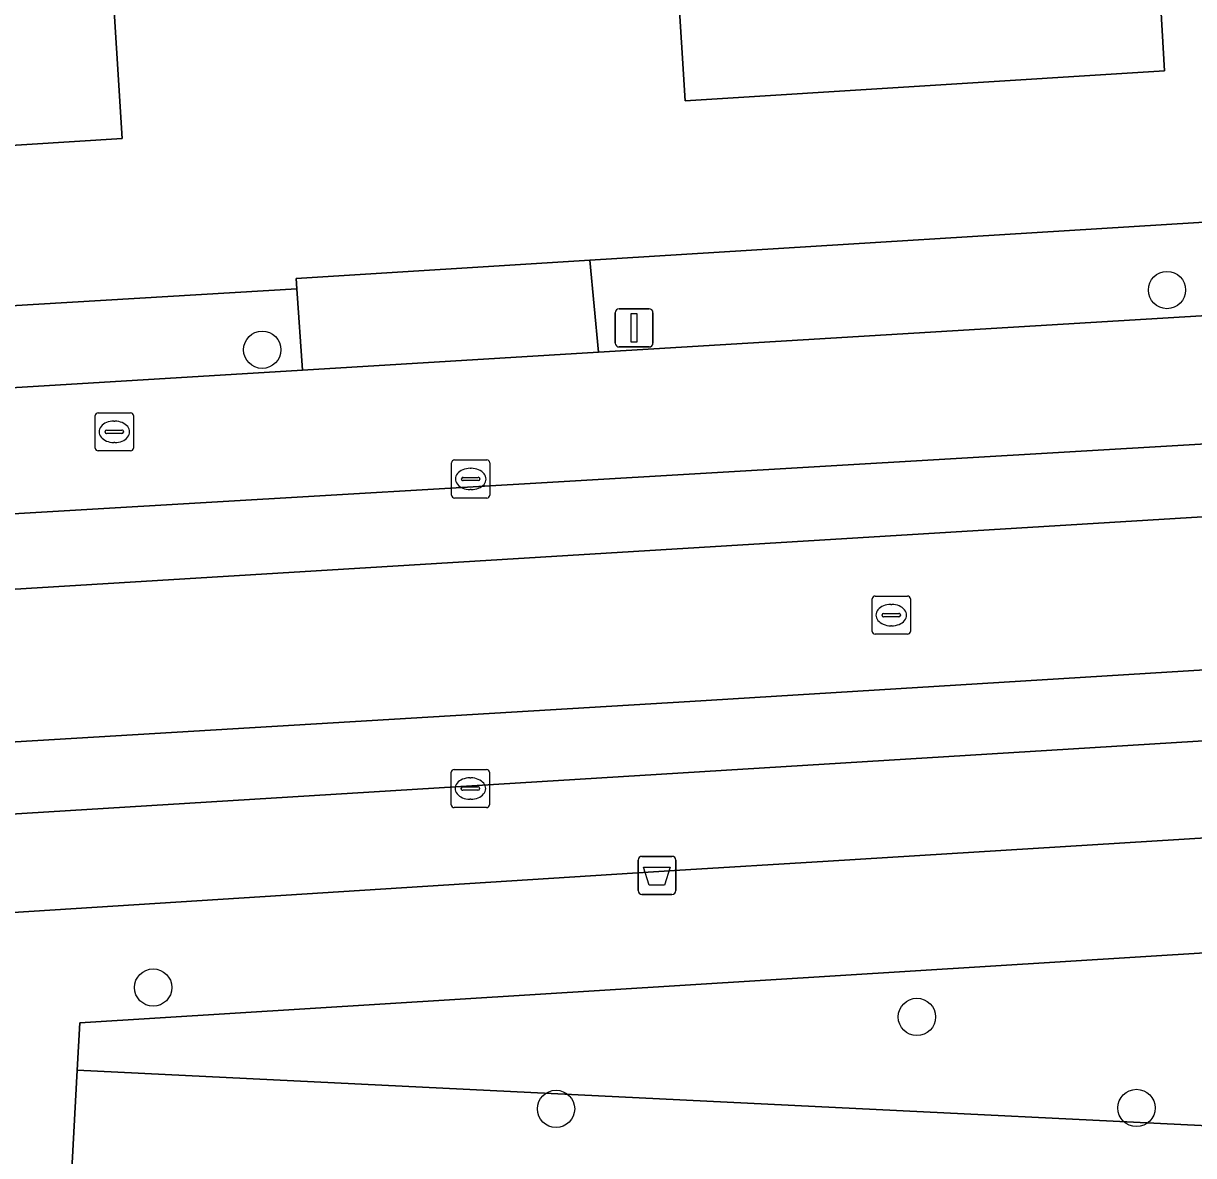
# Model space of a CAD drawing. Extents: x 162989 to 165008, y 383432 to 384338.
# Drawn here: x 164592.86 to 164623.55, y 384042.06 to 384071.77 of the extents above; entities that cross this region are included whole.
import ezdxf

# ---------------------------------------------------------------- set-up
doc = ezdxf.new("R2010")
doc.units = 0
for name, color, linetype in [('IMGEO_Afvalbak', 7, 'Continuous'), ('IMGEO_Boom', 7, 'Continuous'), ('IMGEO_Brandkraan', 7, 'Continuous'), ('IMGEO_Erf', 7, 'Continuous'), ('IMGEO_Groenvoorziening', 7, 'Continuous'), ('IMGEO_Kolk', 7, 'Continuous'), ('IMGEO_Lichtmast', 7, 'Continuous'), ('IMGEO_Pand', 7, 'Continuous'), ('IMGEO_Parkeervlak_open', 7, 'Continuous'), ('IMGEO_Rijbaan_lokaal_gesloten', 7, 'Continuous'), ('IMGEO_Rioolput', 7, 'Continuous'), ('IMGEO_Voetpad_open', 7, 'Continuous')]:
    doc.layers.add(name, color=color, linetype=linetype)

msp = doc.modelspace()

# ---------------------------------------------------------------- linework, layer by layer
at = {"layer": 'IMGEO_Afvalbak'}
for p, q in [((164609.08, 384049.915), (164609.87, 384049.915)), ((164609.87, 384049.915), (164609.08, 384049.915)), ((164608.98, 384049.015), (164608.98, 384049.815)), ((164608.98, 384049.815), (164608.98, 384049.015)), ((164609.97, 384049.815), (164609.97, 384049.015)), ((164609.97, 384049.015), (164609.97, 384049.815)), ((164609.87, 384048.915), (164609.08, 384048.915)), ((164609.08, 384048.915), (164609.87, 384048.915))]:
    msp.add_line(p, q, dxfattribs=at)
msp.add_lwpolyline([(164609.123, 384049.629), (164609.827, 384049.629), (164609.678, 384049.159), (164609.272, 384049.159), (164609.123, 384049.629)], dxfattribs=at)
for centre, start, end in [((164609.08, 384049.815), 90, 180), ((164609.08, 384049.815), 90, 180), ((164609.87, 384049.815), 0, 90), ((164609.87, 384049.815), 360, 90), ((164609.08, 384049.015), 180, 270), ((164609.08, 384049.015), 180, 270), ((164609.87, 384049.015), 270, 0), ((164609.87, 384049.015), 270, 0)]:
    msp.add_arc(centre, 0.1, start, end, dxfattribs=at)
at = {"layer": 'IMGEO_Boom'}
for centre in [(164622.856, 384064.776), (164599.121, 384063.209), (164596.26, 384046.472), (164616.295, 384045.701), (164606.829, 384043.288), (164622.056, 384043.312)]:
    msp.add_circle(centre, 0.489, dxfattribs=at)
at = {"layer": 'IMGEO_Brandkraan'}
for p, q in [((164594.816, 384061.555), (164595.668, 384061.555)), ((164594.741, 384060.629), (164594.741, 384061.481)), ((164595.229, 384061.335), (164595.254, 384061.335)), ((164595.742, 384061.481), (164595.742, 384060.629)), ((164595, 384061.049), (164595, 384061.061)), ((164595.438, 384061.012), (164595.04, 384061.012)), ((164595.043, 384061.098), (164595.441, 384061.098)), ((164595.484, 384061.061), (164595.484, 384061.049)), ((164595.252, 384060.775), (164595.227, 384060.775)), ((164595.668, 384060.555), (164594.816, 384060.555))]:
    msp.add_line(p, q, dxfattribs=at)
for points in [[(164594.816, 384061.555), (164595.668, 384061.555)], [(164594.741, 384060.629), (164594.741, 384061.481)], [(164595.742, 384061.481), (164595.742, 384060.629)], [(164595.668, 384060.555), (164594.816, 384060.555)]]:
    msp.add_lwpolyline(points, dxfattribs=at)
for centre, radius, start, end in [((164594.818, 384061.479), 0.0765, 91.552, 178.448), ((164594.818, 384061.479), 0.0765, 91.552, 178.448), ((164595.666, 384061.479), 0.0765, 1.552, 88.448), ((164595.666, 384061.479), 0.0765, 1.552, 88.448), ((164595.04, 384061.058), 0.0403, 85.8775, 175.7526), ((164595.037, 384061.048), 0.0366, 178.938, 274.7102), ((164595.441, 384061.055), 0.043, 264.8664, 352.4533), ((164595.445, 384061.06), 0.0386, 1.7309, 96.639), ((164594.818, 384060.631), 0.0765, 181.552, 268.448), ((164594.818, 384060.631), 0.0765, 181.552, 268.448), ((164595.666, 384060.631), 0.0765, 271.552, 358.448), ((164595.666, 384060.631), 0.0765, 271.552, 358.448)]:
    msp.add_arc(centre, radius, start, end, dxfattribs=at)
for centre, major_axis, ratio, start_param, end_param in [((164595.228, 384061.055), (-0.387, 0.002), 0.722429, 4.712389, 7.853982), ((164595.253, 384061.055), (-0.39, 0.002), 0.717154, 1.570796, 4.712389)]:
    msp.add_ellipse(centre, major_axis=major_axis, ratio=ratio, start_param=start_param, end_param=end_param, dxfattribs=at)
at = {"layer": 'IMGEO_Erf'}
for points in [[(164622.449, 384076.436), (164622.79, 384070.531), (164610.217, 384069.74), (164608.42, 384098.284)], [(164589.451, 384083.704), (164594.501, 384084.002), (164594.691, 384080.752), (164595.446, 384068.755), (164580.437, 384067.81)], [(164580.599, 384063.656), (164600.028, 384064.811), (164600.009, 384065.081), (164607.717, 384065.559), (164625.247, 384066.645), (164631.862, 384067.055), (164635.381, 384067.273), (164635.401, 384066.793), (164650.428, 384067.633), (164660.705, 384068.263), (164683.601, 384069.668), (164693.816, 384070.294), (164700.768, 384070.722), (164700.808, 384070.462), (164708.107, 384070.929)]]:
    msp.add_lwpolyline(points, dxfattribs=at)
at = {"layer": 'IMGEO_Groenvoorziening'}
for points in [[(164646.954, 384048.821), (164647.086, 384051.835), (164613.969, 384049.786), (164609.937, 384049.54), (164591.481, 384048.37), (164590.48, 384029.682), (164593.475, 384029.506), (164594.267, 384044.3), (164594.334, 384045.542), (164643.943, 384048.633)], [(164596.465, 384029.331), (164597.022, 384041.161), (164646.512, 384038.728), (164646.954, 384048.821), (164643.943, 384048.633), (164643.647, 384041.872), (164594.267, 384044.3), (164593.475, 384029.506)], [(164594.267, 384044.3), (164643.647, 384041.872), (164643.943, 384048.633), (164594.334, 384045.542)]]:
    msp.add_lwpolyline(points, close=True, dxfattribs=at)
at = {"layer": 'IMGEO_Kolk'}
for p, q in [((164604.165, 384060.318), (164605.017, 384060.318)), ((164604.09, 384059.392), (164604.09, 384060.244)), ((164604.578, 384060.098), (164604.603, 384060.098)), ((164605.091, 384060.244), (164605.091, 384059.392)), ((164604.349, 384059.812), (164604.349, 384059.824)), ((164604.787, 384059.775), (164604.389, 384059.775)), ((164604.392, 384059.861), (164604.79, 384059.861)), ((164604.833, 384059.824), (164604.833, 384059.812)), ((164604.601, 384059.538), (164604.576, 384059.538)), ((164605.017, 384059.318), (164604.165, 384059.318)), ((164604.081, 384051.268), (164604.081, 384052.12)), ((164604.156, 384052.194), (164605.008, 384052.194)), ((164605.082, 384052.12), (164605.082, 384051.268)), ((164604.383, 384051.737), (164604.781, 384051.737)), ((164604.569, 384051.974), (164604.594, 384051.974)), ((164604.34, 384051.688), (164604.34, 384051.7)), ((164604.778, 384051.651), (164604.38, 384051.651)), ((164604.592, 384051.414), (164604.567, 384051.414)), ((164604.824, 384051.7), (164604.824, 384051.688)), ((164605.008, 384051.194), (164604.156, 384051.194))]:
    msp.add_line(p, q, dxfattribs=at)
for points in [[(164604.165, 384060.318), (164605.017, 384060.318)], [(164604.09, 384059.392), (164604.09, 384060.244)], [(164605.091, 384060.244), (164605.091, 384059.392)], [(164605.017, 384059.318), (164604.165, 384059.318)], [(164604.081, 384051.268), (164604.081, 384052.12)], [(164604.156, 384052.194), (164605.008, 384052.194)], [(164605.082, 384052.12), (164605.082, 384051.268)], [(164605.008, 384051.194), (164604.156, 384051.194)]]:
    msp.add_lwpolyline(points, dxfattribs=at)
for centre, radius, start, end in [((164604.167, 384060.242), 0.0765, 91.552, 178.448), ((164604.167, 384060.242), 0.0765, 91.552, 178.448), ((164605.015, 384060.242), 0.0765, 1.552, 88.448), ((164605.015, 384060.242), 0.0765, 1.552, 88.448), ((164604.389, 384059.821), 0.0403, 85.8775, 175.7526), ((164604.386, 384059.811), 0.0366, 178.938, 274.7102), ((164604.79, 384059.818), 0.043, 264.8664, 352.4533), ((164604.794, 384059.823), 0.0386, 1.7309, 96.639), ((164604.167, 384059.394), 0.0765, 181.552, 268.448), ((164604.167, 384059.394), 0.0765, 181.552, 268.448), ((164605.015, 384059.394), 0.0765, 271.552, 358.448), ((164605.015, 384059.394), 0.0765, 271.552, 358.448), ((164604.158, 384052.118), 0.0765, 91.552, 178.448), ((164604.158, 384052.118), 0.0765, 91.552, 178.448), ((164605.006, 384052.118), 0.0765, 1.552, 88.448), ((164605.006, 384052.118), 0.0765, 1.552, 88.448), ((164604.38, 384051.697), 0.0403, 85.8775, 175.7526), ((164604.785, 384051.699), 0.0386, 1.7309, 96.639), ((164604.377, 384051.687), 0.0366, 178.938, 274.7102), ((164604.781, 384051.694), 0.043, 264.8664, 352.4533), ((164604.158, 384051.27), 0.0765, 181.552, 268.448), ((164604.158, 384051.27), 0.0765, 181.552, 268.448), ((164605.006, 384051.27), 0.0765, 271.552, 358.448), ((164605.006, 384051.27), 0.0765, 271.552, 358.448)]:
    msp.add_arc(centre, radius, start, end, dxfattribs=at)
for centre, major_axis, ratio, start_param, end_param in [((164604.577, 384059.818), (-0.387, 0.002), 0.722429, 4.712389, 7.853982), ((164604.602, 384059.818), (-0.39, 0.002), 0.717154, 1.570796, 4.712389), ((164604.568, 384051.694), (-0.387, 0.002), 0.722429, 4.712389, 7.853982), ((164604.593, 384051.694), (-0.39, 0.002), 0.717154, 1.570796, 4.712389)]:
    msp.add_ellipse(centre, major_axis=major_axis, ratio=ratio, start_param=start_param, end_param=end_param, dxfattribs=at)
at = {"layer": 'IMGEO_Lichtmast'}
for p, q in [((164608.382, 384063.382), (164608.382, 384064.182)), ((164608.382, 384064.182), (164608.382, 384063.382)), ((164608.482, 384064.282), (164609.272, 384064.282)), ((164609.272, 384064.282), (164608.482, 384064.282)), ((164609.372, 384064.182), (164609.372, 384063.382)), ((164609.372, 384063.382), (164609.372, 384064.182)), ((164609.272, 384063.282), (164608.482, 384063.282)), ((164608.482, 384063.282), (164609.272, 384063.282))]:
    msp.add_line(p, q, dxfattribs=at)
msp.add_lwpolyline([(164608.802, 384064.157), (164608.952, 384064.157), (164608.952, 384063.407), (164608.802, 384063.407), (164608.802, 384064.157)], dxfattribs=at)
for centre, start, end in [((164608.482, 384064.182), 90, 180), ((164608.482, 384064.182), 90, 180), ((164609.272, 384064.182), 0, 90), ((164609.272, 384064.182), 360, 90), ((164608.482, 384063.382), 180, 270), ((164608.482, 384063.382), 180, 270), ((164609.272, 384063.382), 270, 0), ((164609.272, 384063.382), 270, 0)]:
    msp.add_arc(centre, 0.1, start, end, dxfattribs=at)
at = {"layer": 'IMGEO_Pand'}
for points in [[(164621.126, 384099.326), (164629.559, 384099.867), (164633.351, 384100.111), (164632.18, 384119.953), (164607.158, 384118.378), (164608.42, 384098.284), (164610.217, 384069.74), (164622.79, 384070.531), (164622.449, 384076.436), (164621.897, 384076.402), (164621.905, 384076.262), (164620.887, 384076.204), (164620.727, 384079.009), (164620.827, 384079.015), (164620.8, 384079.488), (164621.534, 384079.787), (164622.018, 384080.425), (164622.17, 384081.262)], [(164607.158, 384118.378), (164577.49, 384116.511), (164580.437, 384067.81), (164595.446, 384068.755), (164594.691, 384080.752), (164594.501, 384084.002), (164589.451, 384083.704), (164588.612, 384097.037), (164608.42, 384098.284)]]:
    msp.add_lwpolyline(points, close=True, dxfattribs=at)
at = {"layer": 'IMGEO_Parkeervlak_open'}
for points in [[(164730.489, 384070.567), (164715.773, 384069.676), (164708.246, 384069.22), (164693.97, 384068.355), (164683.65, 384067.729), (164660.814, 384066.346), (164656.09, 384066.06), (164650.547, 384065.724), (164632.025, 384064.601), (164625.505, 384064.206), (164607.939, 384063.142), (164600.181, 384062.672), (164560.654, 384060.277), (164555.096, 384059.94), (164543.704, 384059.25), (164513.835, 384057.44), (164512.612, 384057.366), (164507.222, 384057.04), (164500, 384056.602), (164486.273, 384055.632), (164482.259, 384055.431), (164478.268, 384055.159), (164478.006, 384054.956), (164476.384, 384052.651)], [(164475.262, 384051.966), (164481.169, 384052.344), (164487.308, 384052.71), (164500.012, 384053.472), (164636.553, 384061.483), (164655.82, 384062.938)]]:
    msp.add_lwpolyline(points, dxfattribs=at)
at = {"layer": 'IMGEO_Rijbaan_lokaal_gesloten'}
for points in [[(164694.411, 384063.128), (164694.274, 384065.267), (164690.033, 384064.795), (164655.82, 384062.938), (164636.553, 384061.483), (164500.012, 384053.472), (164487.308, 384052.71), (164481.169, 384052.344), (164475.262, 384051.966), (164475.102, 384051.956), (164475.001, 384051.949), (164472.613, 384051.804), (164469.08, 384051.567), (164460.555, 384051.047), (164452.487, 384050.524)], [(164433.906, 384052.205), (164433.375, 384052.329), (164433.007, 384050.304), (164435.744, 384049.633), (164439.168, 384048.925), (164444.386, 384048.405), (164449.061, 384048.287), (164454.54, 384048.571), (164467.904, 384049.326), (164694.411, 384063.128)], [(164648.852, 384054.484), (164655.126, 384054.879), (164656.324, 384054.954), (164672.157, 384055.846), (164679.693, 384056.298), (164684.52, 384056.638), (164686.232, 384056.737), (164694.79, 384057.19), (164694.664, 384059.164), (164610.336, 384053.978), (164518.813, 384048.5), (164493.123, 384046.989), (164459.498, 384045.005), (164450.148, 384044.438), (164443.158, 384044.627), (164439.286, 384044.958), (164436.405, 384045.336), (164432.284, 384046.33), (164431.941, 384044.442)], [(164451.119, 384042.504), (164459.81, 384043.034), (164461.569, 384043.141), (164468.584, 384043.71), (164471.627, 384043.891), (164478.458, 384044.297), (164500, 384045.527), (164512.967, 384046.108), (164525.282, 384046.98), (164565.274, 384049.357), (164571.897, 384049.751), (164648.852, 384054.484)]]:
    msp.add_lwpolyline(points, dxfattribs=at)
msp.add_lwpolyline([(164694.664, 384059.164), (164694.477, 384062.092), (164694.411, 384063.128), (164467.904, 384049.326), (164454.54, 384048.571), (164449.061, 384048.287), (164444.386, 384048.405), (164439.168, 384048.925), (164435.744, 384049.633), (164433.007, 384050.304), (164432.284, 384046.33), (164436.405, 384045.336), (164439.286, 384044.958), (164443.158, 384044.627), (164450.148, 384044.438), (164459.498, 384045.005), (164493.123, 384046.989), (164518.813, 384048.5), (164610.336, 384053.978)], close=True, dxfattribs=at)
at = {"layer": 'IMGEO_Rioolput'}
for p, q in [((164615.122, 384055.819), (164615.122, 384056.671)), ((164615.197, 384056.745), (164616.049, 384056.745)), ((164616.123, 384056.671), (164616.123, 384055.819)), ((164615.61, 384056.525), (164615.635, 384056.525)), ((164615.381, 384056.239), (164615.381, 384056.251)), ((164615.819, 384056.202), (164615.421, 384056.202)), ((164615.424, 384056.288), (164615.822, 384056.288)), ((164615.865, 384056.251), (164615.865, 384056.239)), ((164616.049, 384055.745), (164615.197, 384055.745)), ((164615.633, 384055.965), (164615.608, 384055.965))]:
    msp.add_line(p, q, dxfattribs=at)
for points in [[(164615.122, 384055.819), (164615.122, 384056.671)], [(164615.197, 384056.745), (164616.049, 384056.745)], [(164616.123, 384056.671), (164616.123, 384055.819)], [(164616.049, 384055.745), (164615.197, 384055.745)]]:
    msp.add_lwpolyline(points, dxfattribs=at)
for centre, radius, start, end in [((164615.199, 384056.669), 0.0765, 91.552, 178.448), ((164615.199, 384056.669), 0.0765, 91.552, 178.448), ((164616.047, 384056.669), 0.0765, 1.552, 88.448), ((164616.047, 384056.669), 0.0765, 1.552, 88.448), ((164615.421, 384056.248), 0.0403, 85.8775, 175.7526), ((164615.418, 384056.238), 0.0366, 178.938, 274.7102), ((164615.822, 384056.245), 0.043, 264.8664, 352.4533), ((164615.826, 384056.25), 0.0386, 1.7309, 96.639), ((164615.199, 384055.821), 0.0765, 181.552, 268.448), ((164615.199, 384055.821), 0.0765, 181.552, 268.448), ((164616.047, 384055.821), 0.0765, 271.552, 358.448), ((164616.047, 384055.821), 0.0765, 271.552, 358.448)]:
    msp.add_arc(centre, radius, start, end, dxfattribs=at)
for centre, major_axis, ratio, start_param, end_param in [((164615.609, 384056.245), (-0.387, 0.002), 0.722429, 4.712389, 7.853982), ((164615.634, 384056.245), (-0.39, 0.002), 0.717154, 1.570796, 4.712389)]:
    msp.add_ellipse(centre, major_axis=major_axis, ratio=ratio, start_param=start_param, end_param=end_param, dxfattribs=at)
at = {"layer": 'IMGEO_Voetpad_open'}
for points in [[(164625.505, 384064.206), (164625.247, 384066.645), (164607.717, 384065.559), (164607.939, 384063.142)], [(164607.939, 384063.142), (164607.717, 384065.559), (164600.009, 384065.081), (164600.028, 384064.811), (164600.181, 384062.672)], [(164560.654, 384060.277), (164600.181, 384062.672), (164600.028, 384064.811), (164580.599, 384063.656), (164580.599, 384063.436), (164560.557, 384062.249)]]:
    msp.add_lwpolyline(points, close=True, dxfattribs=at)
for points in [[(164694.79, 384057.19), (164686.232, 384056.737), (164684.52, 384056.638), (164679.693, 384056.298), (164679.731, 384055.783), (164672.177, 384055.319), (164672.157, 384055.846), (164656.324, 384054.954), (164656.351, 384054.458), (164655.083, 384054.38), (164648.878, 384053.996), (164648.852, 384054.484), (164571.897, 384049.751), (164571.921, 384049.246), (164565.297, 384048.88), (164565.274, 384049.357), (164525.282, 384046.98), (164512.967, 384046.108), (164500, 384045.527), (164478.458, 384044.297), (164478.491, 384043.798), (164471.66, 384043.39), (164471.627, 384043.891), (164468.584, 384043.71)], [(164576.792, 384011.366), (164576.928, 384014.771), (164577.533, 384026.098), (164577.646, 384028.223), (164577.74, 384030.333), (164575.66, 384030.425), (164576.598, 384047.401), (164588.942, 384048.142), (164591.481, 384048.37), (164609.937, 384049.54), (164613.969, 384049.786), (164647.086, 384051.835), (164649.732, 384051.964), (164654.9, 384052.26), (164655.31, 384052.26), (164665.435, 384052.992), (164667.974, 384053.01), (164673.51, 384053.377), (164678.513, 384053.709), (164682.137, 384053.949), (164694.95, 384054.684), (164694.79, 384057.19)]]:
    msp.add_lwpolyline(points, dxfattribs=at)

doc.saveas('drawing.dxf')
